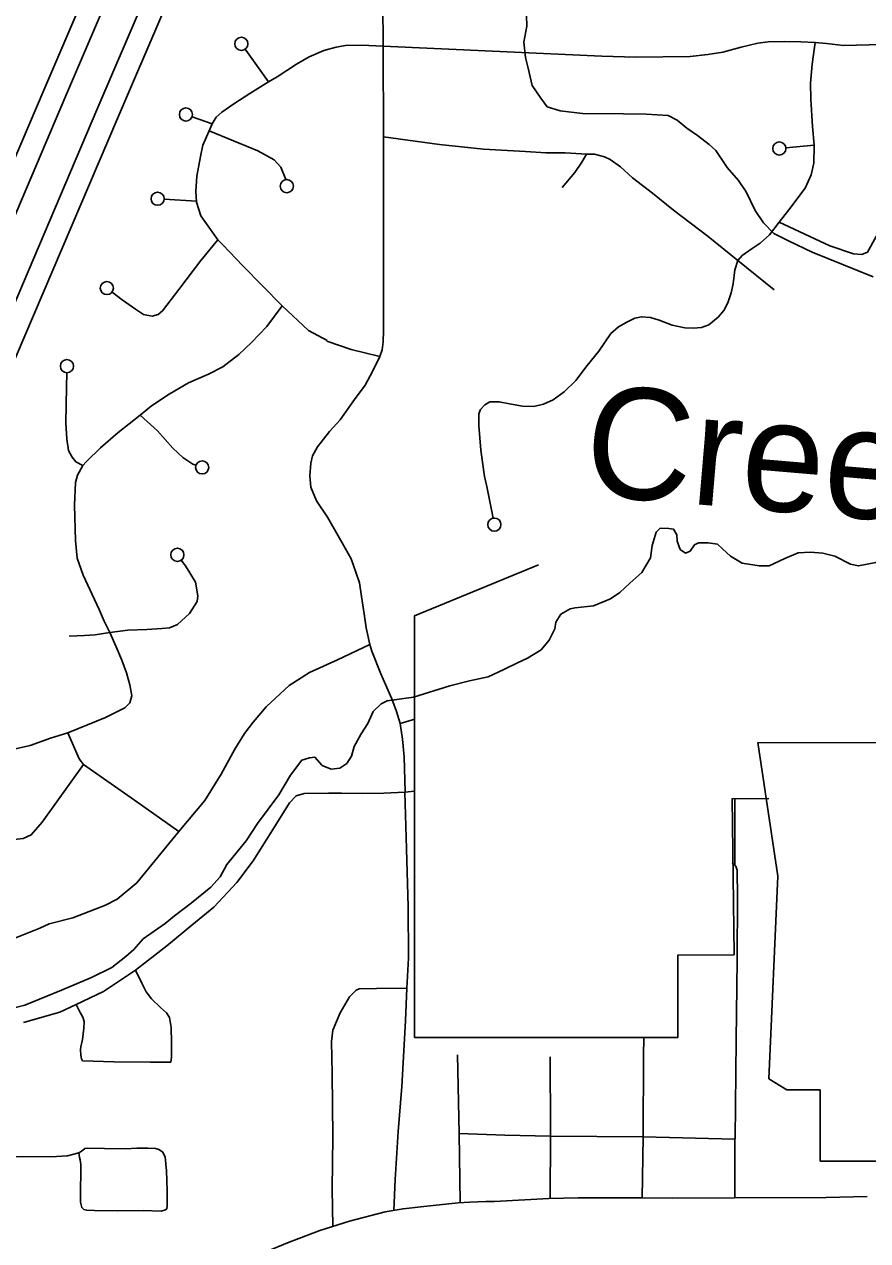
# Model space of a CAD drawing. Extents: x 813775 to 1157140, y 1757555 to 1979907.
# Drawn here: x 985663 to 992071, y 1844842 to 1854086 of the extents above; entities that cross this region are included whole.
import ezdxf

# ---------------------------------------------------------------- set-up
doc = ezdxf.new("R2010")
doc.units = 0
for name, color, linetype in [('Level 10', 7, 'Continuous'), ('Level 19', 7, 'Continuous'), ('Level 21', 7, 'Continuous'), ('Level 33', 7, 'Continuous'), ('Level 35', 7, 'Continuous'), ('Level 7', 7, 'Continuous')]:
    doc.layers.add(name, color=color, linetype=linetype)

msp = doc.modelspace()

# ---------------------------------------------------------------- linework, layer by layer
at = {"layer": 'Level 10'}
for points in [[(991059.4, 1845167.2), (990584.7, 1845164.5), (990354.8, 1845168.6), (989870.2, 1845167.2), (989647.6, 1845161.6), (989234.5, 1845139.8), (989189, 1845139.8), (989168, 1845139.8), (989047.9, 1845134.1), (988958, 1845130.5), (988697.7, 1845102.7), (988540.6, 1845085.3), (988404.2, 1845060.4)], [(992067.2, 1845178.8), (991755.2, 1845169.9), (991059.8, 1845167.2)], [(988404.2, 1845060.4), (988133.3, 1844991.1), (987907.1, 1844919.7), (987661.1, 1844825.6), (987380, 1844707.9), (987253.5, 1844644.6), (987128, 1844560.3), (987016.6, 1844481.2), (986809, 1844309.7), (986737.9, 1844245.3), (986580.2, 1844107.9), (986392.6, 1843947), (986267.7, 1843827.2), (986142.8, 1843696.7), (986027.6, 1843559), (985904.6, 1843411), (985692.9, 1843144.9), (985515.1, 1842926.2)]]:
    msp.add_lwpolyline(points, dxfattribs=at)
at = {"layer": 'Level 19'}
for p, q in [((985818.5, 1853603.5), (984762.8, 1851133.5)), ((984926.9, 1851085.5), (985975.1, 1853537.3)), ((985167.8, 1850987.5), (986214.5, 1853436)), ((986371.1, 1853369.7), (985320.9, 1850913))]:
    msp.add_line(p, q, dxfattribs=at)
for points in [[(987255.2, 1857012.8), (987053.6, 1856506.9), (986857.6, 1856030), (985818.5, 1853603.5)], [(985975.1, 1853537.3), (987014.7, 1855964.9), (987211.2, 1856443.1), (987413.1, 1856949.9)], [(986214.5, 1853436), (987254.9, 1855865.4), (987452.2, 1856345.6), (987654.7, 1856853.6)], [(987812.6, 1856790.7), (987609.8, 1856281.8), (987412, 1855800.4), (986371.1, 1853369.7)]]:
    msp.add_lwpolyline(points, dxfattribs=at)
at = {"layer": 'Level 21'}
for p, q in [((991235.4, 1848626.9), (991387.6, 1847611.8)), ((991387.6, 1847611.8), (991320, 1846072.3)), ((991320, 1846072.3), (991455.3, 1845987.7)), ((991455.3, 1845987.7), (991709.1, 1845987.7)), ((991709.1, 1845987.7), (991709.1, 1845446.3)), ((991709.1, 1845446.3), (993840.7, 1845446.3))]:
    msp.add_line(p, q, dxfattribs=at)
msp.add_lwpolyline([(991235.4, 1848626.9), (994278.1, 1848625.4)], dxfattribs=at)
at = {"layer": 'Level 33'}
for points in [[(988389.3, 1853919.4), (988387.6, 1854250.6)], [(988389.3, 1853919.4), (988223.4, 1853927), (988102.4, 1853924.8), (988032.9, 1853911.3), (987938.8, 1853886.6), (987826.8, 1853839.5), (987730.5, 1853783.5), (987584.9, 1853687), (987517.6, 1853648.9), (987376.5, 1853561.5), (987255.5, 1853480.7)], [(987517.6, 1853648.9), (987340.5, 1853897.5)], [(988389.3, 1853919.4), (988392.1, 1853230.1), (988392.2, 1852178.9), (988392.2, 1851755.8), (988390, 1851673.2), (988380.9, 1851612.2), (988363.3, 1851560.8)], [(990050, 1853844.8), (988389.3, 1853919.4)], [(991670.7, 1853947.5), (991562.2, 1853953.4), (991442.4, 1853955.6), (991313.6, 1853953.4), (991236.7, 1853942), (991110.1, 1853912.6), (990970, 1853874.2), (990857, 1853856.1), (990721.3, 1853842.5), (990309.9, 1853835.7), (990050, 1853844.8)], [(991397.2, 1852583.2), (991471.8, 1852675.9), (991596.1, 1852841.1), (991641.3, 1852942.9), (991661.7, 1853031.2), (991663.9, 1853166.9), (991650.4, 1853309.4), (991639, 1853517.6), (991636.8, 1853639.8), (991648.1, 1853782.3), (991670.7, 1853947.5)], [(991670.7, 1853947.5), (991758.9, 1853939.8), (991887.7, 1853923.9), (992181.5, 1853933), (992536.4, 1853944.3), (993142.2, 1853948.8), (993350.2, 1853957.9)], [(987255.5, 1853480.7), (987163.7, 1853419.1), (987121.1, 1853380.9), (987089.7, 1853329.4), (987067.3, 1853275.5)], [(987089.7, 1853329.4), (986937.4, 1853384.2)], [(987067.3, 1853275.5), (987018, 1853167.9), (987000.1, 1853080.4), (986973.2, 1852932.4), (986966.5, 1852818), (986971, 1852735.1), (987004.6, 1852631.9), (987132.3, 1852447.1), (987170.4, 1852409.9), (987322.7, 1852250.7)], [(987067.3, 1853275.5), (987437, 1853125.3), (987560.2, 1853055.8), (987611.7, 1852999.7), (987649.9, 1852905.7)], [(989625.8, 1853109), (989471.9, 1853120.2), (989151.5, 1853138.2), (988817.7, 1853171.8), (988392.1, 1853230.1)], [(991663.9, 1853166.9), (991449.2, 1853146.7)], [(991359.9, 1852068.4), (991084.3, 1852290.7), (990858, 1852474.3), (990595.9, 1852673.9), (990434.6, 1852801.8), (990284.5, 1852920.6), (990192.6, 1853003.6), (990114.2, 1853059.7), (990071.7, 1853079.9), (989995.5, 1853100), (989935.4, 1853099.9), (989771.5, 1853109), (989625.8, 1853109)], [(989935.4, 1853099.9), (989899.6, 1853039.3), (989845.8, 1852960.8), (989749.5, 1852846.5)], [(986970.6, 1852742.1), (986725.2, 1852757.5)], [(993931.4, 1852289), (993752.1, 1852371.8), (993618.7, 1852432.9), (993537.3, 1852453.3), (993379.1, 1852462.3), (993166.6, 1852466.9), (993026.5, 1852480.4), (992893.1, 1852507.6), (992701, 1852555.1), (992563.1, 1852593.6), (992425.2, 1852629.8), (992337.1, 1852643.3), (992289.6, 1852641.1), (992242.1, 1852625.2), (992187.9, 1852570.9), (992070.3, 1852353.7)], [(991397.2, 1852583.2), (991324, 1852485.8), (991254.6, 1852423), (991194.1, 1852382.6), (991117.9, 1852328.8), (991084.3, 1852290.7)], [(992070.3, 1852353.7), (992027.4, 1852335.6), (991961.8, 1852342.4), (991783.3, 1852403.5), (991397.2, 1852583.2)], [(987132.3, 1852447.1), (987004.6, 1852290.2), (986836.6, 1852070.4), (986713.4, 1851908.9), (986679.8, 1851879.8), (986634.9, 1851868.5), (986567.7, 1851879.8), (986507.2, 1851922.4), (986406.4, 1851991.9), (986329.5, 1852051.1)], [(987322.7, 1852250.7), (987622.9, 1851946.6), (987822.3, 1851760.4), (987963.5, 1851682.4)], [(991084.3, 1852290.7), (991061.9, 1852219.8), (991048.5, 1852114.4), (991032.8, 1852044.9), (991008.1, 1851968.6), (990976.8, 1851910.3), (990934.2, 1851861), (990862.5, 1851802.7), (990808.7, 1851782.5), (990748.2, 1851778), (990681, 1851780.3), (990584.7, 1851800.4), (990486.1, 1851838.6), (990421.2, 1851858.7), (990351.7, 1851863.2), (990300.2, 1851852), (990241.9, 1851822.9), (990177, 1851787), (990118.7, 1851735.4), (990026.9, 1851603.1), (989939.5, 1851493.2)], [(987622.9, 1851946.6), (987504.2, 1851788.7), (987387.7, 1851667.6), (987291.4, 1851575.7), (987170.4, 1851483.7), (987062.9, 1851427.7), (986910.5, 1851360.4), (986762.6, 1851275.2), (986628.2, 1851185.5), (986543.1, 1851115.9), (986375.1, 1850983.6), (986240.6, 1850867), (986135.3, 1850763.8), (986106.2, 1850732.4), (986065.9, 1850660.7), (986052.5, 1850604.6)], [(987961.2, 1851677.5), (988147.2, 1851615.1), (988363.3, 1851560.8)], [(988363.3, 1851560.8), (988310.9, 1851453.8), (988252.1, 1851342.9), (988170.7, 1851234.3), (988062.2, 1851080.5), (987980.8, 1850991.6), (987890.4, 1850873.9), (987852, 1850806), (987840.7, 1850751.7), (987831.7, 1850654.5), (987838.4, 1850568.5), (987881.4, 1850464.4), (987967.3, 1850340), (988078, 1850145.4), (988145.8, 1850023.2), (988182, 1849923.7), (988209.1, 1849842.2), (988225, 1849738.2), (988245.3, 1849606), (988261.1, 1849499.7), (988288.3, 1849372.4), (988304.1, 1849321), (988371.9, 1849149), (988455.5, 1848961.2), (988489.4, 1848863.9), (988518.4, 1848772.1)], [(989939.5, 1851493.2), (989852.6, 1851379.8), (989765.2, 1851292.1), (989680, 1851231.8), (989608.4, 1851200.4), (989534.4, 1851182.4), (989447, 1851184.7), (989348.5, 1851202.6), (989270.1, 1851216.1), (989200.6, 1851216.1), (989162.5, 1851193.6), (989128.9, 1851160), (989115.5, 1851126.4), (989115.5, 1851037.6), (989131.2, 1850849.2), (989160.3, 1850649.6), (989176, 1850573.3), (989224.3, 1850333.1)], [(986106.2, 1850732.4), (986054.9, 1850761.4), (986026.9, 1850796.1), (985997.8, 1850846.6), (985984.4, 1850934), (985978.8, 1851058.5), (985982.1, 1851327.6), (985985.2, 1851438.5)], [(986543.1, 1851115.9), (986673.5, 1850996.9), (986790, 1850864.5), (986866.2, 1850795), (986942.3, 1850743.4), (986966.7, 1850735)], [(986052.5, 1850604.6), (986043.5, 1850431.5), (986050.2, 1850162.4), (986063.7, 1850027.8), (986110.7, 1849900), (986231.7, 1849639.9)], [(986311, 1849464), (986449, 1849482.9), (986592.4, 1849487.4), (986706.6, 1849494.1), (986764.9, 1849498.6), (986825.4, 1849525.5), (986917.2, 1849608.5), (986976.9, 1849700.5), (986981.4, 1849743.1), (986964.3, 1849846.2), (986919.5, 1849917.9), (986885.9, 1849969.5), (986854.3, 1850014)], [(986231.7, 1849639.9), (986268.4, 1849551.4), (986311, 1849464)], [(984726.6, 1848482), (984784.9, 1848540.3), (984852.1, 1848578.5), (984955.1, 1848598.6), (985073.9, 1848591.9), (985239.7, 1848567.2), (985340.5, 1848558.3), (985432.3, 1848560.5), (985548.8, 1848569.5), (985707.9, 1848605.4), (985860.2, 1848661.4), (985992.9, 1848700.3), (986279.6, 1848818.1), (986425.3, 1848892.1), (986463.3, 1848930.2), (986479, 1848981.8), (986463.3, 1849067), (986438.7, 1849156.7), (986402.9, 1849253.2), (986360.3, 1849354.1), (986311, 1849464)], [(986311, 1849464), (986200.8, 1849447), (986120.1, 1849440.3), (986003.6, 1849435.8)], [(988041.9, 1849255.8), (988288.3, 1849372.4)], [(986837.3, 1847950.8), (987034.2, 1848186.1), (987157.4, 1848387.9), (987262.7, 1848578.5), (987334.4, 1848697.4), (987401.2, 1848782.6), (987502.4, 1848901.5), (987674.9, 1849060.7), (987829.1, 1849159.4), (988041.9, 1849255.8)], [(988518.4, 1848772.1), (988630.4, 1848805.7)], [(988518.4, 1848772.1), (988536.9, 1848652.6), (988548.2, 1848519.1), (988557.2, 1848252.2)], [(986837.3, 1847950.8), (986499.2, 1848189), (986111.6, 1848460.4), (986078, 1848505.2), (985992.9, 1848700.3)], [(984726.6, 1848482), (984684.7, 1848402.7), (984521.2, 1847956.4), (984386.8, 1847691.7), (984359.6, 1847614.9), (984319.5, 1847488.8), (984303.9, 1847347.5), (984306.1, 1847244.4), (984321.8, 1847181.6), (984362.1, 1847121), (984429.3, 1847056), (984516.7, 1847008.9), (984678, 1846995.4), (985065.6, 1847026.8), (985412.8, 1847089.6), (985589.8, 1847141.2), (985780.3, 1847217.4), (985851.5, 1847248.8), (986030.7, 1847295.9), (986279.4, 1847392.4), (986369, 1847437.2), (986516.9, 1847560.6), (986675.9, 1847755.7), (986837.3, 1847950.8)], [(984521.2, 1847956.4), (984641.9, 1847915.4), (984787.5, 1847861.6), (984848, 1847850.4), (984989.2, 1847848.2), (985170.6, 1847866.1), (985314, 1847868.3), (985470.9, 1847879.5), (985654.6, 1847899.7), (985715.1, 1847926.6), (985798, 1848023.1), (986111.6, 1848460.4)], [(988555, 1848251), (988394.5, 1848243.9), (988234, 1848239.4), (988073.5, 1848243.9), (987974.1, 1848243.9), (987789.6, 1848240.6), (987726.9, 1848222.7), (987677.6, 1848168.8), (987555.9, 1847975.5), (987402.2, 1847728.1), (987277.9, 1847562.9), (987101.5, 1847377.4), (986934.3, 1847239.4)], [(988555, 1848251), (988566.3, 1847818.9), (988579.8, 1847380), (988582.1, 1846988.6), (988568.5, 1846761.2), (988559.5, 1846512.3), (988530.1, 1846014.6), (988503, 1845672), (988480.4, 1845307.8), (988470.7, 1845072.5)], [(988555, 1848251), (988626, 1848257.4)], [(991061.5, 1847696.5), (991061.5, 1848080.5), (991061.5, 1848200.5)], [(991060.7, 1845167.2), (991060.4, 1845613.2), (991064.2, 1845620), (991071, 1846366.6), (991077.8, 1846976.2), (991082.3, 1847453.5), (991077.8, 1847658.3), (991068.8, 1847687.7), (991064.2, 1847694.5), (991041.6, 1847710.4)], [(986934.3, 1847239.4), (986745.1, 1847082.1), (986507.9, 1846898.1), (986264, 1846736.8), (986056.7, 1846635.9), (985932.4, 1846579.8), (985656, 1846499.3)], [(986056.7, 1846635.9), (986087, 1846575.4), (986106.9, 1846540.4), (986117, 1846509), (986114.7, 1846456.3), (986103.8, 1846370.2), (986092.6, 1846314.1), (986089.2, 1846291.7), (986091.4, 1846251.3), (986095.9, 1846223.3), (986104.9, 1846209.8), (986345.7, 1846202), (986619, 1846198.6), (986774.8, 1846199.7), (986780.1, 1846235.6), (986780.1, 1846347.7), (986777.9, 1846463.2), (986764.4, 1846539.2), (986743.2, 1846574.2), (986698.4, 1846614.6), (986627.8, 1846680.5), (986588.6, 1846734.4), (986555, 1846798.3), (986507.9, 1846898.1)], [(988006.9, 1844951.2), (988002.5, 1845233.7), (988007.1, 1845631.9), (988002.5, 1846112.7), (987995.8, 1846354.8), (988007.1, 1846440.8), (988061.3, 1846574.2), (988133.6, 1846694.1), (988183.4, 1846746.2), (988206, 1846755.2), (988339.3, 1846757.5), (988568.5, 1846761.2)], [(990364.2, 1845631.3), (990366.5, 1846249), (990368.7, 1846382.5)], [(988973.4, 1845131.1), (988967.3, 1845656.2), (988953.7, 1846255.3)], [(989658.7, 1845161.8), (989661.2, 1845635.8), (989661.2, 1845687.9), (989659, 1846239.9)], [(988967.3, 1845656.2), (989313.1, 1845644.9), (989661.2, 1845635.8), (990364.2, 1845631.3), (991060.4, 1845613.2)], [(990356.9, 1845168.6), (990364.2, 1845631.3)], [(984582.8, 1845489.8), (985073.3, 1845479.6), (985647.4, 1845481.9), (985864.4, 1845479.6), (985991, 1845486.4), (986076.9, 1845509)], [(986076.9, 1845509), (986094.8, 1845519.2), (986121.7, 1845541.6), (986140.7, 1845546.1), (986271.8, 1845541.6), (986434.2, 1845539.4), (986516.9, 1845543.9), (986599.8, 1845543.9), (986660.3, 1845541.6), (986684.9, 1845534.9), (986712.9, 1845517), (986733.1, 1845480), (986742, 1845373.4), (986748.8, 1845223.2), (986748.8, 1845107.7), (986748.7, 1845105.5)], [(986748.8, 1845107.7), (986744.3, 1845084.1), (986734.2, 1845075.2), (986701.7, 1845067.3), (986567.3, 1845070.7), (986369, 1845069.6), (986195.4, 1845071.8), (986136, 1845072.9), (986114.7, 1845079.6), (986100.2, 1845094.2), (986090.1, 1845134.6), (986089, 1845232.1), (986092.3, 1845356.6), (986091.2, 1845421.6), (986086.7, 1845455.3), (986082.3, 1845474.3), (986076.9, 1845509)]]:
    msp.add_lwpolyline(points, dxfattribs=at)
for centre in [(987311.5, 1853938.2), (986890.3, 1853401.1), (991399.4, 1853142), (987656.6, 1852856.2), (986675.3, 1852760.6), (986289.9, 1852081.6), (985986.6, 1851488.5), (987014, 1850718.8), (989234.2, 1850284), (986825.4, 1850054.7)]:
    msp.add_circle(centre, 50, dxfattribs=at)
at = {"layer": 'Level 35'}
for points in [[(989903.9, 1853409.3), (989734.7, 1853429), (989636.5, 1853458.2), (989586, 1853524.7), (989522.3, 1853620.4), (989490.4, 1853753.3), (989471.8, 1853833.1), (989458.5, 1853950), (989479.8, 1854072.3), (989477.1, 1854152), (989455.9, 1854191.9), (989389.5, 1854250.4), (989264.7, 1854290.3), (989203.6, 1854335.5), (989155.8, 1854388.6), (989158.4, 1854465.7), (989187.6, 1854556.1), (989198.3, 1854657.1), (989169.1, 1854744.8), (989110.6, 1854816.6), (989054.9, 1854864.4)], [(991470.1, 1852440.6), (991356.7, 1852497.5), (991279.6, 1852577.3), (991215.9, 1852670.3), (991146.9, 1852813.9), (991088.4, 1852898.9), (991003.4, 1852997.3), (990915.8, 1853127.5), (990865.3, 1853172.7), (990777.7, 1853241.8), (990695.4, 1853297.7), (990623.7, 1853358.8), (990553.8, 1853393.6), (990387.3, 1853404), (990214.7, 1853406.7), (989903.9, 1853409.3)], [(992112.8, 1852166.8), (991648, 1852355.6), (991470.1, 1852440.6)], [(990784.1, 1850145.6), (990755.4, 1850129.7), (990720.9, 1850081.9), (990686.3, 1850065.9), (990646.5, 1850095.1), (990622.6, 1850158.9), (990620, 1850206.8), (990596, 1850249.3), (990558.9, 1850254.6), (990495.1, 1850257.3), (990463.3, 1850225.4), (990434, 1850124.4), (990420.8, 1850031.3), (990354.4, 1849919.7), (990264.1, 1849840), (990187, 1849768.2), (990115.3, 1849720.3), (989987.9, 1849667.2), (989847.1, 1849651.2), (989809.9, 1849643.2), (989738.2, 1849603.4), (989701, 1849542.2), (989693.1, 1849491.7), (989650.6, 1849406.7), (989589.5, 1849332.2), (989485.9, 1849268.4), (989408.9, 1849233.9)], [(992400.7, 1850105.8), (992329.8, 1850095.1), (992250.1, 1850065.9), (992133.2, 1849996.8), (992000.5, 1849970.2), (991939.4, 1849983.5), (991819.9, 1850044.6), (991729.6, 1850065.9), (991636.6, 1850073.9), (991543.7, 1850068.6), (991440.1, 1850026), (991323.2, 1849970.2), (991246.2, 1849970.2), (991116.1, 1849991.5), (991028.4, 1850044.6), (990967.3, 1850100.5), (990930.2, 1850135), (990858.4, 1850145.6), (990784.1, 1850145.6)], [(989408.9, 1849233.9), (989306.4, 1849181.8), (989186.9, 1849126), (989046.1, 1849096.7), (988894.7, 1849059.5), (988618.5, 1848971.8), (988419.3, 1848945.2), (988374.2, 1848921.3), (988313.1, 1848862.8), (988273.3, 1848772.4), (988222.8, 1848692.7), (988169.7, 1848597)], [(988169.7, 1848597), (988149, 1848523.4), (988111.8, 1848467.6), (988058.7, 1848433), (987994.9, 1848425), (987925.9, 1848454.3), (987870.1, 1848515.4), (987830.3, 1848512.8), (987771.8, 1848494.1), (987684.2, 1848379.8), (987596.5, 1848231), (987434.5, 1848013)], [(987434.5, 1848013), (987346.9, 1847881.2), (987200.8, 1847700.4), (987150.4, 1847607.4), (987078.7, 1847527.6), (986929.9, 1847408), (986802.4, 1847309.7), (986733.4, 1847253.8)], [(986733.4, 1847253.8), (986566.6, 1847135), (986494.9, 1847055.3), (986433.8, 1847002.1), (986327.6, 1846917.1), (986173.5, 1846842.6), (985945.1, 1846746.9), (985666.3, 1846632.6), (985485.7, 1846587.4), (985323.7, 1846507.7)]]:
    msp.add_lwpolyline(points, dxfattribs=at)
at = {"layer": 'Level 7'}
msp.add_lwpolyline([(991320.3, 1848203.7), (991040.5, 1848200.8), (991055.6, 1847015), (990629, 1847012.4), (990629, 1846386.6), (988628.1, 1846386.6), (988628.1, 1849590.9), (989569.3, 1849979.5)], dxfattribs=at)

# ---------------------------------------------------------------- texts
at = {"layer": 'Level 35'}
msp.add_text('Creek', height=844.8, rotation=355.13693, dxfattribs=at).set_placement((989898.6, 1850512.3))

doc.saveas('drawing.dxf')
